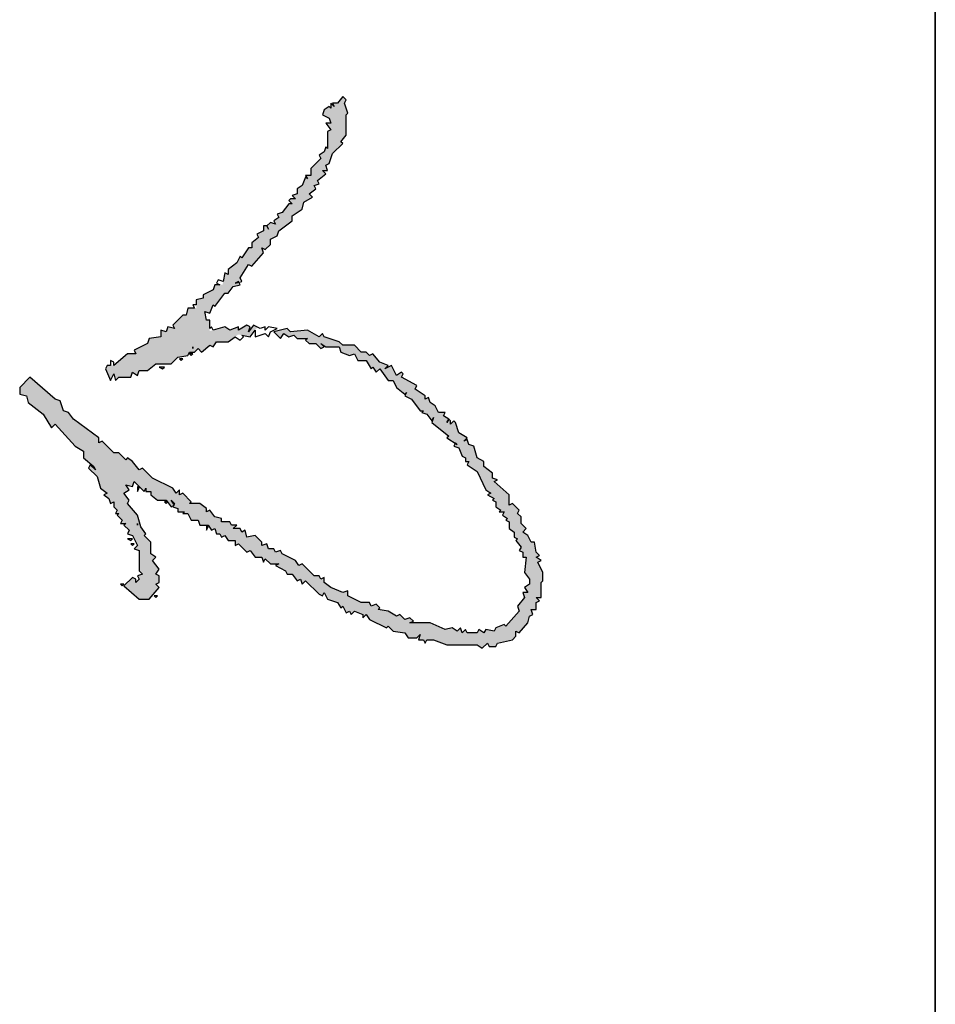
# Model space of a CAD drawing. Extents: x 797781 to 1255204, y 21234 to 1024248.
# Tile 965 of 1056: x 1151555 to 1151710, y 606204 to 606371. Entities that reach past the tile are written whole.
import ezdxf

# ---------------------------------------------------------------- set-up
doc = ezdxf.new("R2010")
doc.units = 0
doc.header["$LTSCALE"] = 1000
doc.header["$MEASUREMENT"] = 0
doc.layers.add('230303生产综合楼-平面图_t8$0$图框', color=4, linetype='Continuous', lineweight=35)
doc.layers.add('PUB_TEXT', color=7, linetype='Continuous')

# ---------------------------------------------------------------- blocks, each defined once
blk = doc.blocks.new('A$C59021D72')
at = {"linetype": 'Continuous'}
for points in [[(1012, 447.88), (1012, 449.02), (1012.57, 448.45), (1013.14, 450.16), (1015.42, 451.87), (1014.28, 452.44), (1015.99, 451.87), (1020.56, 457.58), (1021.13, 457), (1022.98, 459.78), (1022.84, 459.86), (1023.41, 460.43), (1022.98, 459.78), (1023.98, 459.29), (1024.55, 461), (1027.4, 462.14), (1027.97, 463.28), (1029.11, 463.28), (1029.11, 464.42), (1030.25, 463.85), (1032.53, 467.27), (1038.8, 470.12), (1039.94, 471.83), (1040.51, 470.69), (1041.66, 472.97), (1042.23, 472.4), (1042.8, 473.54), (1044.51, 473.54), (1045.65, 475.25), (1046.22, 474.68), (1046.22, 476.39), (1047.36, 475.82), (1048.5, 477.53), (1049.07, 476.96), (1049.64, 478.1), (1051.92, 478.1), (1053.06, 479.81), (1054.77, 479.81), (1055.34, 480.95), (1055.91, 480.38), (1058.19, 482.1), (1059.33, 481.53), (1059.9, 482.67), (1061.61, 482.67), (1061.61, 483.81), (1066.75, 483.24), (1069.03, 484.95), (1070.74, 484.95), (1071.88, 483.24), (1073.59, 484.38), (1073.59, 482.67), (1075.3, 483.24), (1078.15, 480.95), (1079.86, 481.53), (1084.99, 476.96), (1084.42, 476.39), (1085.56, 473.54), (1086.7, 472.97), (1086.13, 470.12), (1087.27, 469.55), (1086.13, 467.84), (1087.27, 467.27), (1087.27, 463.85), (1086.13, 463.28), (1087.27, 462.14), (1085.56, 461.57), (1086.7, 460.43), (1085.56, 458.72), (1086.13, 456.43), (1083.85, 451.3), (1083.85, 444.46), (1083.28, 445.6), (1082.14, 444.46), (1082.71, 442.75), (1081, 441.04), (1081.57, 439.9), (1079.86, 437.05), (1079.29, 433.63), (1078.72, 434.2), (1077.58, 433.05), (1078.15, 431.34), (1077.01, 430.77), (1077.01, 427.92), (1074.73, 423.36), (1073.02, 423.36), (1073.59, 421.65), (1071.88, 417.66), (1070.17, 415.38), (1068.46, 415.38), (1069.03, 414.24), (1067.89, 413.67), (1067.89, 411.96), (1063.89, 407.96), (1064.47, 406.82), (1062.75, 405.68), (1060.47, 401.12), (1059.33, 400.55), (1059.9, 398.84), (1058.76, 398.27), (1058.76, 396.56), (1057.05, 395.99), (1057.62, 394.28), (1056.48, 394.28), (1054.2, 392), (1054.77, 389.15), (1052.49, 388.58), (1053.06, 387.44), (1051.92, 386.87), (1051.92, 384.58), (1050.78, 385.72), (1050.78, 384.01), (1049.64, 383.44), (1049.64, 380.59), (1048.5, 380.59), (1047.93, 378.31), (1045.65, 376.6), (1046.22, 375.46), (1045.08, 375.46), (1043.37, 373.18), (1043.37, 369.76), (1042.8, 370.33), (1039.94, 367.48), (1040.51, 366.34), (1038.8, 366.34), (1039.94, 365.2), (1038.23, 364.06), (1034.81, 357.21), (1031.39, 353.79), (1031.96, 352.65), (1029.11, 350.37), (1027.97, 348.66), (1028.54, 348.09), (1026.26, 345.81), (1026.26, 344.1), (1022.27, 340.11), (1022.84, 338.97), (1021.13, 338.97), (1014.85, 330.41), (1012.57, 328.7), (1012, 326.99), (1008.58, 325.85), (1008.01, 324.14), (1000.6, 315.59), (1004.02, 312.16), (1006.3, 312.16), (1006.87, 314.44), (1009.15, 315.02), (1013.14, 320.15), (1017.71, 323), (1016.56, 324.14), (1023.98, 330.98), (1025.69, 333.83), (1027.97, 333.83), (1030.82, 337.25), (1031.96, 337.82), (1030.25, 336.11), (1031.39, 335.54), (1034.24, 338.39), (1038.23, 339.54), (1039.94, 341.82), (1040.51, 340.68), (1041.66, 342.39), (1043.37, 342.96), (1042.8, 344.1), (1044.51, 344.1), (1045.65, 345.24), (1046.79, 344.67), (1046.79, 345.81), (1047.36, 345.24), (1049.07, 346.95), (1050.21, 346.38), (1050.21, 348.09), (1050.78, 347.52), (1052.49, 349.23), (1053.63, 348.66), (1054.2, 350.37), (1057.62, 352.08), (1058.76, 350.94), (1059.33, 352.65), (1066.18, 352.65), (1067.32, 353.79), (1067.89, 352.08), (1069.03, 352.65), (1070.17, 351.51), (1069.03, 351.51), (1068.46, 350.37), (1071.31, 347.52), (1075.87, 352.65), (1075.87, 356.07), (1071.88, 359.49), (1070.74, 358.35), (1070.17, 359.49), (1067.89, 359.49), (1067.32, 358.35), (1065.61, 359.49), (1062.75, 357.21), (1061.61, 358.35), (1060.47, 356.64), (1056.48, 356.64), (1054.2, 354.36), (1053.63, 354.93), (1051.35, 353.22), (1047.36, 352.08), (1043.37, 348.66), (1042.23, 349.23), (1039.94, 347.52), (1038.8, 349.23), (1037.09, 348.09), (1037.66, 350.37), (1035.95, 350.94), (1039.37, 354.36), (1038.23, 354.93), (1039.37, 354.93), (1039.37, 356.64), (1040.51, 356.64), (1042.23, 358.92), (1042.23, 361.77), (1044.51, 363.49), (1044.13, 364.25), (1043.69, 364.46), (1042.23, 363.49), (1043.37, 364.63), (1043.69, 364.46), (1043.94, 364.63), (1044.13, 364.25), (1044.51, 364.06), (1045.08, 365.77), (1046.22, 365.77), (1046.22, 368.05), (1046.79, 367.48), (1046.79, 369.19), (1049.07, 370.33), (1049.07, 372.61), (1050.78, 373.18), (1050.78, 376.03), (1052.49, 377.17), (1051.92, 378.31), (1053.63, 378.88), (1053.63, 380.02), (1054.77, 380.59), (1054.2, 381.73), (1055.91, 382.87), (1055.91, 385.15), (1057.62, 385.15), (1057.05, 386.3), (1059.9, 389.15), (1059.33, 390.29), (1061.61, 392), (1061.61, 394.28), (1063.32, 394.85), (1062.18, 395.42), (1063.89, 397.13), (1063.89, 399.98), (1064.47, 398.84), (1066.18, 402.26), (1067.32, 402.83), (1067.32, 404.54), (1069.6, 406.25), (1069.03, 407.39), (1070.74, 407.96), (1069.6, 409.1), (1074.16, 413.67), (1074.73, 414.81), (1073.59, 415.38), (1075.87, 416.52), (1077.01, 419.94), (1078.72, 421.08), (1078.15, 421.65), (1080.43, 422.79), (1079.86, 423.93), (1081, 424.5), (1079.86, 425.64), (1081, 428.49), (1082.14, 428.49), (1081, 429.63), (1082.71, 430.77), (1085.56, 436.48), (1084.99, 437.05), (1086.7, 438.76), (1087.27, 442.75), (1088.99, 443.89), (1088.99, 446.74), (1087.84, 447.88), (1089.56, 447.31), (1089.56, 449.02), (1090.7, 449.59), (1089.56, 450.16), (1089.56, 452.44), (1091.27, 457), (1091.27, 467.27), (1092.41, 468.98), (1090.7, 470.69), (1091.84, 471.26), (1091.84, 473.54), (1090.7, 474.11), (1089.56, 479.24), (1088.42, 480.38), (1086.7, 480.38), (1087.27, 481.53), (1083.85, 484.38), (1081.57, 484.95), (1081, 486.09), (1079.29, 485.52), (1079.29, 487.23), (1077.01, 487.23), (1076.44, 488.37), (1075.3, 487.23), (1075.3, 488.94), (1070.17, 488.94), (1069.6, 489.51), (1066.75, 489.51), (1063.32, 487.8), (1062.75, 488.94), (1061.61, 487.23), (1061.04, 488.37), (1059.9, 487.23), (1056.48, 486.66), (1056.48, 485.52), (1054.2, 484.38), (1053.06, 482.67), (1051.92, 483.81), (1050.21, 482.1), (1047.93, 482.1), (1046.79, 480.95), (1045.65, 481.53), (1043.37, 479.24), (1043.94, 478.1), (1040.51, 478.1), (1035.95, 472.97), (1035.38, 474.11), (1034.81, 472.4), (1033.1, 472.4), (1030.82, 469.55), (1029.11, 469.55), (1027.97, 467.27), (1023.98, 466.13), (1023.41, 464.42), (1021.7, 463.85), (1022.27, 462.71), (1021.13, 463.85), (1019.42, 461), (1015.99, 459.86), (1015.42, 459.29), (1016.56, 458.15), (1015.42, 458.15), (1014.85, 457.58), (1013.71, 455.86), (1012.57, 456.43), (1012.57, 454.15), (1010.29, 453.01), (1009.15, 451.3), (1007.44, 450.73), (1008.01, 449.59), (1006.87, 449.59), (1004.59, 446.17), (1003.45, 446.74), (1000.6, 441.61), (999.46, 442.18), (998.89, 441.61), (1000.03, 439.9), (996.61, 438.19), (997.75, 435.91), (996.61, 437.05), (995.47, 434.2), (992.61, 431.91), (993.19, 430.77), (992.04, 429.63), (992.04, 427.92), (989.76, 425.64), (989.76, 421.65), (988.62, 420.51), (986.91, 415.38), (985.77, 414.81), (986.91, 413.67), (984.63, 409.67), (985.2, 403.97), (984.06, 402.83), (985.2, 398.27), (987.48, 400.55), (985.77, 401.69), (986.91, 403.4), (986.34, 405.11), (987.48, 406.25), (987.48, 409.67), (988.05, 409.1), (989.19, 410.25), (989.19, 412.53), (990.9, 414.24), (990.33, 415.38), (989.19, 414.24), (990.33, 415.95), (990.33, 420.51), (992.04, 421.08), (993.19, 423.93), (992.61, 425.64), (994.9, 426.78), (994.9, 429.63), (997.75, 431.34), (997.18, 431.91), (998.89, 433.05), (997.75, 434.2), (1001.74, 437.05), (1001.74, 438.76), (1004.02, 439.9), (1006.3, 442.75), (1005.73, 443.32), (1006.87, 442.75), (1008.01, 445.03)], [(984.06, 364.63), (983.49, 362.35), (985.2, 361.77), (984.63, 360.06), (986.91, 360.06), (987.48, 356.07), (989.19, 355.5), (991.47, 350.94), (992.61, 351.51), (992.61, 348.66), (996.61, 344.1), (996.61, 341.82), (997.75, 341.25), (1001.74, 342.96), (999.46, 344.1), (1001.74, 344.67), (1000.6, 345.81), (1000.6, 349.8), (998.89, 350.37), (1000.03, 352.08), (998.32, 352.65), (998.32, 355.5), (996.04, 358.35), (996.04, 363.49), (993.76, 365.77), (993.19, 369.19), (992.04, 369.76), (992.04, 371.47), (990.9, 372.61), (992.04, 373.75), (989.76, 376.6), (990.33, 377.74), (988.62, 378.88), (988.62, 382.87), (986.1, 386.24), (986.91, 390.29), (983.59, 392.78), (982.92, 391.43), (985.2, 389.72), (983.49, 390.29), (982.92, 389.15), (984.63, 386.3), (983.49, 386.3), (984.63, 383.44), (983.49, 381.73), (984.96, 376.6), (981.21, 376.6), (981.21, 375.46), (978.36, 374.89), (978.93, 376.6), (976.08, 377.74), (976.65, 378.31), (972.09, 381.73), (972.09, 382.87), (969.81, 384.58), (969.23, 386.87), (968.35, 386.42), (968.66, 385.15), (967.64, 387.21), (966.95, 386.87), (962.39, 389.72), (962.96, 390.86), (958.4, 394.85), (956.69, 394.28), (957.26, 395.42), (955.55, 397.13), (953.84, 397.13), (952.7, 399.41), (950.99, 399.98), (947.57, 404.54), (945.86, 404.54), (943.57, 407.96), (941.29, 408.53), (939.58, 411.39), (938.44, 410.25), (936.73, 412.53), (935.59, 411.96), (935.02, 413.67), (933.88, 413.1), (931.6, 415.95), (930.46, 414.81), (930.46, 416.52), (928.75, 415.95), (928.18, 417.09), (924.76, 418.23), (921.33, 421.65), (920.76, 421.08), (918.48, 422.79), (911.64, 422.79), (911.07, 423.36), (907.65, 422.22), (906.51, 422.79), (905.37, 421.65), (907.65, 419.94), (907.65, 418.23), (908.79, 418.8), (908.11, 418.11), (908.41, 417.66), (909.36, 417.66), (908.79, 417.09), (909.93, 415.38), (911.64, 414.81), (912.78, 417.09), (914.49, 417.66), (914.49, 415.95), (916.77, 417.66), (917.34, 416.52), (923.05, 416.52), (922.48, 415.95), (924.19, 415.38), (925.33, 413.67), (926.47, 414.24), (929.89, 410.82), (932.17, 410.82), (932.17, 409.33), (932.42, 409.23), (933.31, 409.67), (932.74, 409.1), (935.59, 407.96), (936.73, 406.25), (938.44, 406.25), (939.01, 404.54), (940.15, 405.68), (940.15, 403.97), (940.72, 403.4), (941.86, 404.54), (941.86, 403.4), (944.71, 401.12), (945.28, 399.41), (946.43, 399.98), (947.57, 398.27), (948.71, 398.84), (948.14, 397.13), (949.28, 395.99), (949.28, 394.85), (950.99, 394.85), (952.13, 392.57), (953.27, 393.14), (954.98, 390.86), (956.69, 390.86), (956.69, 389.72), (960.11, 387.44), (959.54, 386.87), (961.82, 385.72), (964.1, 382.87), (965.81, 382.87), (965.24, 381.73), (969.23, 380.93), (969.23, 378.31), (970.95, 377.74), (972.66, 374.32), (973.8, 374.32), (974.37, 372.04), (977.22, 372.04), (977.22, 369.19), (979.5, 368.62), (979.5, 367.48), (982.92, 364.06)]]:
    blk.add_hatch(color=256, dxfattribs=at).paths.add_polyline_path(points)
at = {"linetype": 'Continuous', "elevation": 0}
for points in [[(1070.17, 488.94), (1069.6, 489.51), (1066.75, 489.51), (1063.32, 487.8), (1062.75, 488.94), (1061.61, 487.23), (1061.04, 488.37), (1059.9, 487.23), (1056.48, 486.66), (1056.48, 485.52), (1054.2, 484.38), (1053.06, 482.67), (1051.92, 483.81), (1050.21, 482.1), (1047.93, 482.1), (1046.79, 480.95), (1045.65, 481.53), (1043.37, 479.24), (1043.94, 478.1), (1040.51, 478.1), (1035.95, 472.97), (1035.38, 474.11), (1034.81, 472.4), (1033.1, 472.4), (1030.82, 469.55), (1029.11, 469.55), (1027.97, 467.27), (1023.98, 466.13), (1023.41, 464.42), (1021.7, 463.85), (1022.27, 462.71), (1021.13, 463.85), (1019.42, 461), (1015.99, 459.86), (1015.42, 459.29), (1016.56, 458.15), (1015.42, 458.15), (1014.85, 457.58), (1015.99, 457), (1014.85, 457.58), (1013.71, 455.86), (1012.57, 456.43), (1012.57, 454.15), (1010.29, 453.01), (1009.15, 451.3), (1007.44, 450.73), (1008.01, 449.59), (1006.87, 449.59), (1004.59, 446.17), (1003.45, 446.74), (1000.6, 441.61), (999.46, 442.18), (998.89, 441.61), (1000.03, 439.9), (996.61, 438.19), (997.75, 435.91), (996.61, 437.05), (995.47, 434.2), (992.61, 431.91), (993.19, 430.77), (992.04, 429.63), (992.04, 427.92), (989.76, 425.64), (989.76, 421.65), (988.62, 420.51), (986.91, 415.38), (985.77, 414.81), (986.91, 413.67), (984.63, 409.67), (985.2, 403.97), (984.06, 402.83), (985.2, 398.27), (987.48, 400.55), (985.77, 401.69), (986.91, 403.4), (986.34, 405.11), (987.48, 406.25), (987.48, 409.67), (988.05, 409.1), (989.19, 410.25), (989.19, 412.53), (990.9, 414.24), (990.33, 415.38), (989.19, 414.24), (990.33, 415.95), (990.33, 420.51), (992.04, 421.08), (993.19, 423.93), (992.61, 425.64), (994.9, 426.78), (994.9, 429.63), (997.75, 431.34), (997.18, 431.91), (998.89, 433.05), (997.75, 434.2), (1001.74, 437.05), (1001.74, 438.76), (1004.02, 439.9), (1006.3, 442.75), (1005.73, 443.32), (1006.87, 442.75), (1008.01, 445.03), (1012, 447.88), (1012, 449.02), (1012.57, 448.45), (1013.14, 450.16), (1015.42, 451.87), (1014.28, 452.44), (1015.99, 451.87), (1020.56, 457.58), (1021.13, 457), (1023.41, 460.43), (1022.84, 459.86), (1023.98, 459.29), (1024.55, 461), (1027.4, 462.14), (1027.97, 463.28), (1029.11, 463.28), (1029.11, 464.42), (1030.25, 463.85), (1032.53, 467.27), (1038.8, 470.12), (1039.94, 471.83), (1040.51, 470.69), (1041.66, 472.97), (1042.23, 472.4), (1042.8, 473.54), (1044.51, 473.54), (1045.65, 475.25), (1046.22, 474.68), (1046.22, 476.39), (1047.36, 475.82), (1048.5, 477.53), (1049.07, 476.96), (1049.64, 478.1), (1051.92, 478.1), (1053.06, 479.81), (1054.77, 479.81), (1055.34, 480.95), (1055.91, 480.38), (1058.19, 482.1), (1059.33, 481.53), (1059.9, 482.67), (1061.61, 482.67), (1061.61, 483.81), (1066.75, 483.24), (1069.03, 484.95), (1070.74, 484.95), (1071.88, 483.24), (1073.59, 484.38), (1073.59, 482.67), (1075.3, 483.24), (1078.15, 480.95), (1079.86, 481.53), (1084.99, 476.96), (1084.42, 476.39), (1085.56, 473.54), (1086.7, 472.97), (1086.13, 470.12), (1087.27, 469.55), (1086.13, 467.84), (1087.27, 467.27), (1087.27, 463.85), (1086.13, 463.28), (1087.27, 462.14), (1085.56, 461.57), (1086.7, 460.43), (1085.56, 458.72), (1086.13, 456.43), (1083.85, 451.3), (1083.85, 444.46), (1083.28, 445.6), (1082.14, 444.46), (1082.71, 442.75), (1081, 441.04), (1081.57, 439.9), (1079.86, 437.05), (1079.29, 433.63), (1078.72, 434.2), (1077.58, 433.05), (1078.15, 431.34), (1077.01, 430.77), (1077.01, 427.92), (1074.73, 423.36), (1073.02, 423.36), (1073.59, 421.65), (1071.88, 417.66), (1070.17, 415.38), (1068.46, 415.38), (1069.03, 414.24), (1067.89, 413.67), (1067.89, 411.96), (1063.89, 407.96), (1064.47, 406.82), (1062.75, 405.68), (1060.47, 401.12), (1059.33, 400.55), (1059.9, 398.84), (1058.76, 398.27), (1058.76, 396.56), (1057.05, 395.99), (1057.62, 394.28), (1056.48, 394.28), (1054.2, 392), (1054.77, 389.15), (1052.49, 388.58), (1053.06, 387.44), (1051.92, 386.87), (1051.92, 384.58), (1050.78, 385.72), (1050.78, 384.01), (1049.64, 383.44), (1049.64, 380.59), (1048.5, 380.59), (1047.93, 378.31), (1045.65, 376.6), (1046.22, 375.46), (1045.08, 375.46), (1043.37, 373.18), (1043.37, 369.76), (1042.8, 370.33), (1039.94, 367.48), (1040.51, 366.34), (1038.8, 366.34), (1039.94, 365.2), (1038.23, 364.06), (1034.81, 357.21), (1031.39, 353.79), (1031.96, 352.65), (1029.11, 350.37), (1027.97, 348.66), (1028.54, 348.09), (1026.26, 345.81), (1026.26, 344.1), (1022.27, 340.11), (1022.84, 338.97), (1021.13, 338.97), (1014.85, 330.41), (1012.57, 328.7), (1012, 326.99), (1008.58, 325.85), (1008.01, 324.14), (1000.6, 315.59), (1004.02, 312.16), (1006.3, 312.16), (1006.87, 314.44), (1009.15, 315.02), (1013.14, 320.15), (1017.71, 323), (1016.56, 324.14), (1023.98, 330.98), (1025.69, 333.83), (1027.97, 333.83), (1030.82, 337.25), (1031.96, 337.82), (1030.25, 336.11), (1031.39, 335.54), (1034.24, 338.39), (1038.23, 339.54), (1039.94, 341.82), (1040.51, 340.68), (1041.66, 342.39), (1043.37, 342.96), (1042.8, 344.1), (1044.51, 344.1), (1045.65, 345.24), (1046.79, 344.67), (1046.79, 345.81), (1047.36, 345.24), (1049.07, 346.95), (1050.21, 346.38), (1050.21, 348.09), (1050.78, 347.52), (1052.49, 349.23), (1053.63, 348.66), (1054.2, 350.37), (1057.62, 352.08), (1058.76, 350.94), (1059.33, 352.65), (1066.18, 352.65), (1067.32, 353.79), (1067.89, 352.08), (1069.03, 352.65), (1070.17, 351.51), (1069.03, 351.51), (1068.46, 350.37), (1071.31, 347.52), (1075.87, 352.65), (1075.87, 356.07), (1071.88, 359.49), (1070.74, 358.35), (1070.17, 359.49), (1067.89, 359.49), (1067.32, 358.35), (1065.61, 359.49), (1062.75, 357.21), (1061.61, 358.35), (1060.47, 356.64), (1056.48, 356.64), (1054.2, 354.36), (1053.63, 354.93), (1051.35, 353.22), (1047.36, 352.08), (1043.37, 348.66), (1042.23, 349.23), (1039.94, 347.52), (1038.8, 349.23), (1037.09, 348.09), (1037.66, 350.37), (1035.95, 350.94), (1039.37, 354.36), (1038.23, 354.93), (1039.37, 354.93), (1039.37, 356.64), (1040.51, 356.64), (1042.23, 358.92), (1042.23, 361.77), (1044.51, 363.49), (1043.94, 364.63), (1042.23, 363.49), (1043.37, 364.63), (1044.51, 364.06), (1045.08, 365.77), (1046.22, 365.77), (1046.22, 368.05), (1046.79, 367.48), (1046.79, 369.19), (1049.07, 370.33), (1049.07, 372.61), (1050.78, 373.18), (1050.78, 376.03), (1052.49, 377.17), (1051.92, 378.31), (1053.63, 378.88), (1053.63, 380.02), (1054.77, 380.59), (1054.2, 381.73), (1055.91, 382.87), (1055.91, 385.15), (1057.62, 385.15), (1057.05, 386.3), (1059.9, 389.15), (1059.33, 390.29), (1061.61, 392), (1061.61, 394.28), (1063.32, 394.85), (1062.18, 395.42), (1063.89, 397.13), (1063.89, 399.98), (1064.47, 398.84), (1066.18, 402.26), (1067.32, 402.83), (1067.32, 404.54), (1069.6, 406.25), (1069.03, 407.39), (1070.74, 407.96), (1069.6, 409.1), (1074.16, 413.67), (1074.73, 414.81), (1073.59, 415.38), (1075.87, 416.52), (1077.01, 419.94), (1078.72, 421.08), (1078.15, 421.65), (1080.43, 422.79), (1079.86, 423.93), (1081, 424.5), (1079.86, 425.64), (1081, 428.49), (1082.14, 428.49), (1081, 429.63), (1082.71, 430.77), (1085.56, 436.48), (1084.99, 437.05), (1086.7, 438.76), (1087.27, 442.75), (1088.99, 443.89), (1088.99, 446.74), (1087.84, 447.88), (1089.56, 447.31), (1089.56, 449.02), (1090.7, 449.59), (1089.56, 450.16), (1089.56, 452.44), (1091.27, 457), (1091.27, 467.27), (1092.41, 468.98), (1090.7, 470.69), (1091.84, 471.26), (1091.84, 473.54), (1090.7, 474.11), (1089.56, 479.24), (1088.42, 480.38), (1086.7, 480.38), (1087.27, 481.53), (1083.85, 484.38), (1081.57, 484.95), (1081, 486.09), (1079.29, 485.52), (1079.29, 487.23), (1077.01, 487.23), (1076.44, 488.37), (1075.3, 487.23), (1075.3, 488.94), (1070.17, 488.94)], [(911.64, 422.79), (911.07, 423.36), (907.65, 422.22), (906.51, 422.79), (905.37, 421.65), (907.65, 419.94), (907.65, 418.23), (908.79, 418.8), (907.65, 417.66), (909.36, 417.66), (908.79, 417.09), (909.93, 415.38), (911.64, 414.81), (912.78, 417.09), (914.49, 417.66), (914.49, 415.95), (916.77, 417.66), (917.34, 416.52), (923.05, 416.52), (922.48, 415.95), (924.19, 415.38), (925.33, 413.67), (926.47, 414.24), (929.89, 410.82), (932.17, 410.82), (932.17, 409.1), (933.31, 409.67), (932.74, 409.1), (935.59, 407.96), (936.73, 406.25), (938.44, 406.25), (939.01, 404.54), (940.15, 405.68), (940.15, 403.97), (940.72, 403.4), (941.86, 404.54), (941.86, 403.4), (944.71, 401.12), (945.28, 399.41), (946.43, 399.98), (947.57, 398.27), (948.71, 398.84), (948.14, 397.13), (949.28, 395.99), (950.42, 396.56), (949.28, 395.99), (949.28, 394.85), (950.99, 394.85), (952.13, 392.57), (953.27, 393.14), (954.98, 390.86), (956.69, 390.86), (956.69, 389.72), (960.11, 387.44), (959.54, 386.87), (961.82, 385.72), (964.1, 382.87), (965.81, 382.87), (965.24, 381.73), (968.09, 381.16), (967.52, 379.45), (968.66, 378.88), (969.23, 380.02), (969.23, 378.31), (970.95, 377.74), (972.66, 374.32), (973.8, 374.32), (974.37, 372.04), (976.08, 372.04), (976.08, 370.9), (977.22, 371.47), (977.22, 369.19), (979.5, 368.62), (979.5, 367.48), (982.92, 364.06), (984.06, 364.63), (983.49, 362.35), (985.2, 361.77), (984.63, 360.06), (986.91, 360.06), (987.48, 356.07), (989.19, 355.5), (991.47, 350.94), (992.61, 351.51), (992.61, 348.66), (996.61, 344.1), (995.47, 344.1), (994.9, 342.96), (996.61, 342.96), (996.61, 341.82), (997.75, 341.25), (1001.74, 342.96), (999.46, 344.1), (1001.74, 344.67), (1000.6, 345.81), (1000.6, 349.8), (998.89, 350.37), (1000.03, 352.08), (998.32, 352.65), (998.32, 355.5), (996.04, 358.35), (996.04, 363.49), (993.76, 365.77), (993.19, 369.19), (992.04, 369.76), (992.04, 371.47), (990.9, 372.61), (992.04, 373.75), (989.76, 376.6), (990.33, 377.74), (988.62, 378.88), (988.62, 382.87), (986.91, 385.15), (988.05, 386.87), (986.91, 388.01), (986.34, 387.44), (986.91, 390.29), (984.63, 392), (986.91, 392), (985.77, 395.42), (986.91, 396.56), (985.2, 397.13), (984.06, 399.41), (983.49, 396.56), (984.63, 395.42), (983.49, 395.42), (984.06, 393.71), (982.92, 391.43), (985.2, 389.72), (983.49, 390.29), (982.92, 389.15), (984.63, 386.3), (983.49, 386.3), (984.63, 383.44), (983.49, 381.73), (984.63, 377.74), (983.49, 377.17), (984.06, 376.6), (981.21, 376.6), (981.21, 375.46), (978.36, 374.89), (978.93, 376.6), (976.08, 377.74), (976.65, 378.31), (972.09, 381.73), (972.09, 382.87), (969.81, 384.58), (969.23, 386.87), (968.09, 386.3), (968.66, 385.15), (968.09, 387.44), (966.95, 386.87), (962.39, 389.72), (962.96, 390.86), (958.4, 394.85), (956.69, 394.28), (957.26, 395.42), (955.55, 397.13), (953.84, 397.13), (952.7, 399.41), (950.99, 399.98), (947.57, 404.54), (945.86, 404.54), (943.57, 407.96), (941.29, 408.53), (939.58, 411.39), (938.44, 410.25), (936.73, 412.53), (935.59, 411.96), (935.02, 413.67), (933.88, 413.1), (931.6, 415.95), (930.46, 414.81), (930.46, 416.52), (928.75, 415.95), (928.18, 417.09), (924.76, 418.23), (921.33, 421.65), (920.76, 421.08), (918.48, 422.79), (911.64, 422.79)], [(1052.49, 375.46), (1051.35, 376.03), (1050.78, 375.46), (1052.49, 375.46)], [(990.33, 370.9), (990.9, 370.9), (990.33, 370.9)], [(993.19, 370.33), (992.61, 370.9), (992.61, 369.76), (993.19, 370.33)], [(994.9, 366.91), (994.33, 367.48), (994.33, 366.34), (994.9, 366.91)], [(997.75, 360.63), (997.18, 361.2), (997.18, 359.49), (997.75, 360.63)], [(1043.37, 361.77), (1042.8, 362.35), (1042.8, 361.2), (1043.37, 361.77)], [(1075.3, 358.35), (1074.73, 358.92), (1074.73, 357.78), (1075.3, 358.35)], [(1039.37, 352.08), (1038.23, 352.65), (1037.66, 352.08), (1039.37, 352.08)], [(1050.21, 352.08), (1050.78, 352.08), (1050.21, 352.08)], [(1057.62, 350.37), (1057.05, 350.94), (1057.05, 349.8), (1057.62, 350.37)], [(1055.91, 349.8), (1055.34, 350.37), (1055.34, 348.66), (1055.91, 349.8)], [(1071.31, 346.95), (1070.74, 347.52), (1070.74, 346.38), (1071.31, 346.95)]]:
    blk.add_lwpolyline(points, dxfattribs=at)
blk = doc.blocks.new('230303生产综合楼-平面图_t8$0$图签')
at = {"layer": '230303生产综合楼-平面图_t8$0$图框', "color": 4}
blk.add_line((-4000, 10100), (0, 10100), dxfattribs=at)
at = {"layer": 'PUB_TEXT'}
blk.add_blockref('A$C59021D72', (-2594.44, 9477.47), dxfattribs=at)

msp = doc.modelspace()

# ---------------------------------------------------------------- block references
at = {"xscale": 0.5, "yscale": 0.5, "zscale": 0.5, "rotation": 270}
msp.add_blockref('230303生产综合楼-平面图_t8$0$图签', (1146660.44, 605513.08), dxfattribs=at)

doc.saveas('drawing.dxf')
